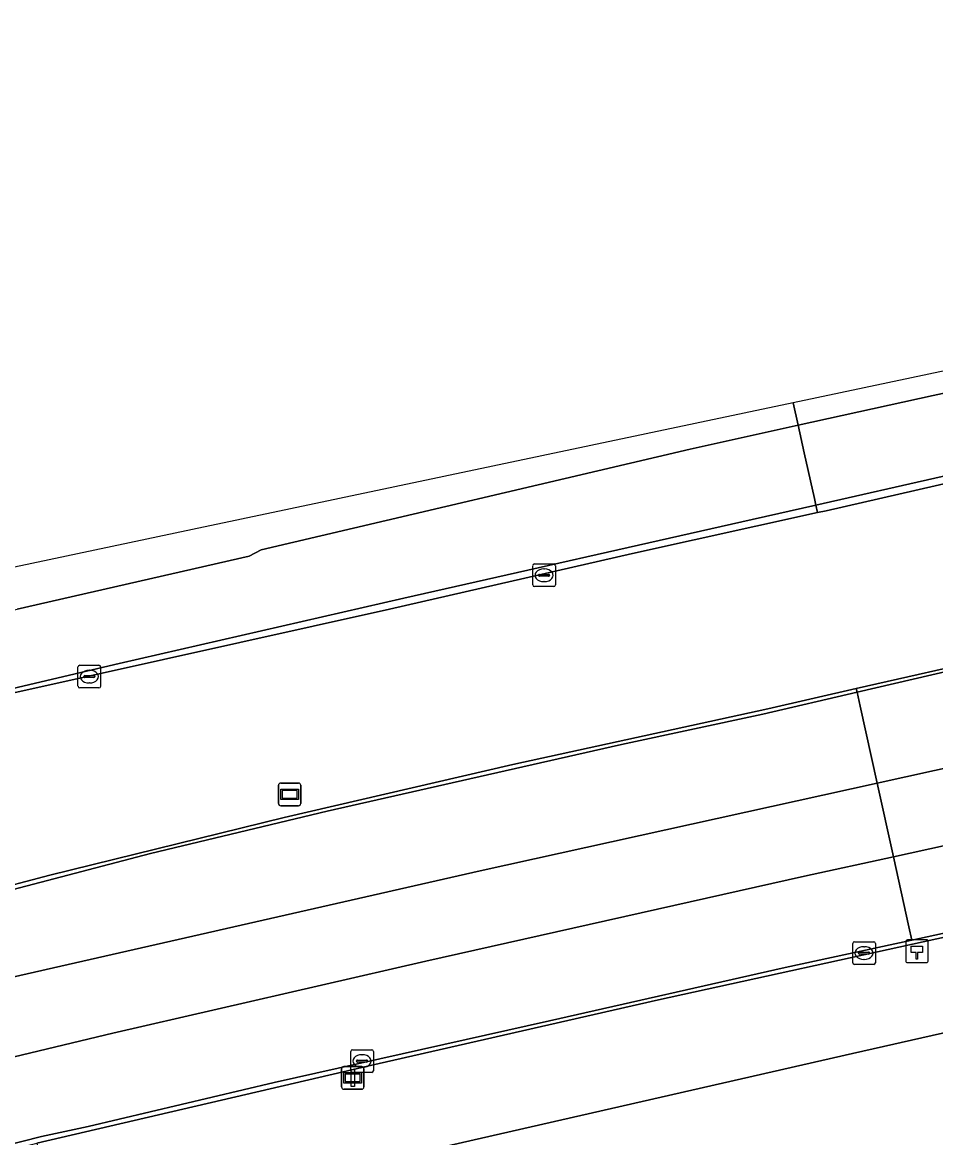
# Model space of a CAD drawing. Extents: x 162879 to 165540, y 384011 to 385181.
# Drawn here: x 164614.2 to 164654.52, y 385082.51 to 385131.75 of the extents above; entities that cross this region are included whole.
import ezdxf

# ---------------------------------------------------------------- set-up
doc = ezdxf.new("R2010")
doc.units = 0
for name, color, linetype in [('IMGEO_Berm_groen', 7, 'Continuous'), ('IMGEO_Berm_open', 7, 'Continuous'), ('IMGEO_Groenvoorziening', 7, 'Continuous'), ('IMGEO_Hectometerpaal', 7, 'Continuous'), ('IMGEO_Kolk', 7, 'Continuous'), ('IMGEO_Lichtmast', 7, 'Continuous'), ('IMGEO_OVBaan_gesloten', 7, 'Continuous'), ('IMGEO_Rijbaan_regionaal_gesloten', 7, 'Continuous'), ('IMGEO_Verkeersbord', 7, 'Continuous')]:
    doc.layers.add(name, color=color, linetype=linetype)

msp = doc.modelspace()

# ---------------------------------------------------------------- linework, layer by layer
at = {"layer": 'IMGEO_Berm_groen'}
msp.add_lwpolyline([(164660.015, 385112.544), (164649.692, 385110.187), (164649.307, 385110.101), (164641.138, 385108.292), (164630.405, 385105.833), (164613.823, 385102.142), (164610.676, 385101.407), (164612.497, 385093.328), (164615.42, 385094.099), (164625.762, 385096.637), (164635.861, 385098.981), (164647.109, 385101.444), (164651.019, 385102.333), (164657.272, 385103.754)], dxfattribs=at)
msp.add_lwpolyline([(164719.282, 385099.671), (164719.13, 385100.522), (164718.45, 385104.322), (164713.486, 385103.401), (164698.982, 385100.582), (164667.371, 385094.046), (164655.04, 385091.386), (164642.293, 385088.586), (164629.439, 385085.667), (164614.836, 385082.268), (164615.652, 385078.203), (164629.569, 385081.371), (164650.853, 385086.216), (164658.793, 385088.023), (164659.479, 385085.011), (164659.461, 385086.255), (164659.848, 385087.093), (164660.349, 385087.538), (164661.709, 385088.2), (164666.011, 385089.107), (164701.129, 385096.318)], close=True, dxfattribs=at)
at = {"layer": 'IMGEO_Berm_open'}
for points in [[(164660.388, 385112.963), (164649.233, 385110.435), (164649.307, 385110.101), (164649.692, 385110.187), (164660.015, 385112.544)], [(164613.823, 385102.142), (164630.405, 385105.833), (164641.138, 385108.292), (164649.307, 385110.101), (164649.233, 385110.435), (164646.414, 385109.797), (164631.049, 385106.331), (164618.475, 385103.439), (164610.511, 385101.571)], [(164657.272, 385103.754), (164651.019, 385102.333), (164651.057, 385102.168), (164658.668, 385103.933)], [(164612.542, 385093.136), (164619.852, 385095.058), (164627.652, 385096.92), (164633.956, 385098.354), (164640.648, 385099.86), (164646.885, 385101.201), (164651.057, 385102.168), (164651.019, 385102.333), (164647.109, 385101.444), (164635.861, 385098.981), (164625.762, 385096.637), (164615.42, 385094.099), (164612.497, 385093.328)]]:
    msp.add_lwpolyline(points, dxfattribs=at)
msp.add_lwpolyline([(164718.45, 385104.322), (164718.399, 385104.608), (164716.206, 385104.189), (164705.543, 385102.119), (164695.302, 385100.068), (164680.982, 385097.197), (164671.148, 385095.097), (164659.639, 385092.571), (164653.471, 385091.23), (164647.874, 385090.014), (164637.467, 385087.663), (164625.32, 385084.938), (164617.099, 385083.003), (164615.044, 385082.558), (164612.311, 385081.867), (164612.364, 385081.651), (164612.401, 385081.66), (164614.836, 385082.268), (164629.439, 385085.667), (164642.293, 385088.586), (164655.04, 385091.386), (164667.371, 385094.046), (164698.982, 385100.582), (164713.486, 385103.401)], close=True, dxfattribs=at)
at = {"layer": 'IMGEO_Groenvoorziening'}
msp.add_lwpolyline([(164661.78, 385077.78), (164660.19, 385082.432), (164659.722, 385083.86), (164659.479, 385085.011), (164658.793, 385088.023), (164650.853, 385086.216), (164629.569, 385081.371), (164615.652, 385078.203), (164616.295, 385075.576), (164616.231, 385075.233), (164622.597, 385074.151), (164625.465, 385073.535), (164629.517, 385072.572), (164631.583, 385072.063), (164635.565, 385070.558), (164638.736, 385071.161), (164643.085, 385071.988), (164645.882, 385073.105), (164653.767, 385075.537), (164662.317, 385077.236)], close=True, dxfattribs=at)
at = {"layer": 'IMGEO_Hectometerpaal'}
for p, q in [((164653.199, 385091.155), (164653.199, 385090.314)), ((164653.199, 385091.155), (164653.199, 385090.314)), ((164654.115, 385091.239), (164653.274, 385091.239)), ((164654.115, 385091.239), (164653.274, 385091.239)), ((164654.199, 385090.323), (164654.199, 385091.164)), ((164654.199, 385090.323), (164654.199, 385091.164)), ((164653.283, 385090.239), (164654.124, 385090.239)), ((164653.283, 385090.239), (164654.124, 385090.239))]:
    msp.add_line(p, q, dxfattribs=at)
msp.add_lwpolyline([(164653.724, 385090.383), (164653.664, 385090.383), (164653.664, 385090.688), (164653.444, 385090.688), (164653.444, 385090.957), (164653.944, 385090.957), (164653.944, 385090.688), (164653.724, 385090.688), (164653.724, 385090.383)], dxfattribs=at)
for centre, start, end in [((164653.277, 385091.161), 92.4484, 184.2845), ((164653.277, 385091.161), 92.4484, 184.2845), ((164654.121, 385091.161), 2.4484, 94.2845), ((164654.121, 385091.161), 2.4484, 94.2845), ((164653.277, 385090.317), 182.4484, 274.2845), ((164653.277, 385090.317), 182.4484, 274.2845), ((164654.121, 385090.317), 272.4484, 4.2845), ((164654.121, 385090.317), 272.4484, 4.2845)]:
    msp.add_arc(centre, 0.0779, start, end, dxfattribs=at)
at = {"layer": 'IMGEO_Kolk'}
for p, q in [((164636.734, 385106.907), (164636.734, 385107.759)), ((164636.809, 385107.833), (164637.661, 385107.833)), ((164637.222, 385107.613), (164637.247, 385107.613)), ((164637.735, 385107.759), (164637.735, 385106.907)), ((164636.993, 385107.327), (164636.993, 385107.339)), ((164637.431, 385107.29), (164637.033, 385107.29)), ((164637.036, 385107.376), (164637.434, 385107.376)), ((164637.477, 385107.339), (164637.477, 385107.327)), ((164637.661, 385106.833), (164636.809, 385106.833)), ((164637.245, 385107.053), (164637.22, 385107.053)), ((164616.656, 385102.437), (164616.656, 385103.289)), ((164616.731, 385103.363), (164617.583, 385103.363)), ((164617.657, 385103.289), (164617.657, 385102.437)), ((164616.915, 385102.857), (164616.915, 385102.869)), ((164617.353, 385102.82), (164616.955, 385102.82)), ((164616.958, 385102.906), (164617.356, 385102.906)), ((164617.144, 385103.143), (164617.169, 385103.143)), ((164617.399, 385102.869), (164617.399, 385102.857)), ((164617.583, 385102.363), (164616.731, 385102.363)), ((164617.167, 385102.583), (164617.142, 385102.583)), ((164650.861, 385090.229), (164650.861, 385091.081)), ((164650.936, 385091.155), (164651.788, 385091.155)), ((164651.349, 385090.935), (164651.374, 385090.935)), ((164651.862, 385091.081), (164651.862, 385090.229)), ((164651.12, 385090.649), (164651.12, 385090.661)), ((164651.558, 385090.612), (164651.16, 385090.612)), ((164651.163, 385090.698), (164651.561, 385090.698)), ((164651.372, 385090.375), (164651.347, 385090.375)), ((164651.604, 385090.661), (164651.604, 385090.649)), ((164651.788, 385090.155), (164650.936, 385090.155)), ((164628.696, 385085.462), (164628.696, 385086.314)), ((164628.771, 385086.388), (164629.623, 385086.388)), ((164629.184, 385086.168), (164629.209, 385086.168)), ((164629.697, 385086.314), (164629.697, 385085.462)), ((164628.955, 385085.882), (164628.955, 385085.894)), ((164629.393, 385085.845), (164628.995, 385085.845)), ((164628.998, 385085.931), (164629.396, 385085.931)), ((164629.207, 385085.608), (164629.182, 385085.608)), ((164629.439, 385085.894), (164629.439, 385085.882)), ((164629.623, 385085.388), (164628.771, 385085.388))]:
    msp.add_line(p, q, dxfattribs=at)
for points in [[(164636.734, 385106.907), (164636.734, 385107.759)], [(164636.809, 385107.833), (164637.661, 385107.833)], [(164637.735, 385107.759), (164637.735, 385106.907)], [(164637.661, 385106.833), (164636.809, 385106.833)], [(164616.656, 385102.437), (164616.656, 385103.289)], [(164616.731, 385103.363), (164617.583, 385103.363)], [(164617.657, 385103.289), (164617.657, 385102.437)], [(164617.583, 385102.363), (164616.731, 385102.363)], [(164650.861, 385090.229), (164650.861, 385091.081)], [(164650.936, 385091.155), (164651.788, 385091.155)], [(164651.862, 385091.081), (164651.862, 385090.229)], [(164651.788, 385090.155), (164650.936, 385090.155)], [(164628.696, 385085.462), (164628.696, 385086.314)], [(164628.771, 385086.388), (164629.623, 385086.388)], [(164629.697, 385086.314), (164629.697, 385085.462)], [(164629.623, 385085.388), (164628.771, 385085.388)]]:
    msp.add_lwpolyline(points, dxfattribs=at)
for centre, radius, start, end in [((164636.811, 385107.757), 0.0765, 91.552, 178.448), ((164636.811, 385107.757), 0.0765, 91.552, 178.448), ((164637.659, 385107.757), 0.0765, 1.552, 88.448), ((164637.659, 385107.757), 0.0765, 1.552, 88.448), ((164637.033, 385107.336), 0.0403, 85.8775, 175.7526), ((164637.03, 385107.326), 0.0366, 178.938, 274.7102), ((164637.434, 385107.333), 0.043, 264.8664, 352.4533), ((164637.438, 385107.338), 0.0386, 1.7309, 96.639), ((164636.811, 385106.909), 0.0765, 181.552, 268.448), ((164636.811, 385106.909), 0.0765, 181.552, 268.448), ((164637.659, 385106.909), 0.0765, 271.552, 358.448), ((164637.659, 385106.909), 0.0765, 271.552, 358.448), ((164616.733, 385103.287), 0.0765, 91.552, 178.448), ((164616.733, 385103.287), 0.0765, 91.552, 178.448), ((164617.581, 385103.287), 0.0765, 1.552, 88.448), ((164617.581, 385103.287), 0.0765, 1.552, 88.448), ((164616.955, 385102.866), 0.0403, 85.8775, 175.7526), ((164616.952, 385102.856), 0.0366, 178.938, 274.7102), ((164617.356, 385102.863), 0.043, 264.8664, 352.4533), ((164617.36, 385102.868), 0.0386, 1.7309, 96.639), ((164616.733, 385102.439), 0.0765, 181.552, 268.448), ((164616.733, 385102.439), 0.0765, 181.552, 268.448), ((164617.581, 385102.439), 0.0765, 271.552, 358.448), ((164617.581, 385102.439), 0.0765, 271.552, 358.448), ((164650.938, 385091.079), 0.0765, 91.552, 178.448), ((164650.938, 385091.079), 0.0765, 91.552, 178.448), ((164651.786, 385091.079), 0.0765, 1.552, 88.448), ((164651.786, 385091.079), 0.0765, 1.552, 88.448), ((164651.16, 385090.658), 0.0403, 85.8775, 175.7526), ((164651.157, 385090.648), 0.0366, 178.938, 274.7102), ((164651.561, 385090.655), 0.043, 264.8664, 352.4533), ((164651.565, 385090.66), 0.0386, 1.7309, 96.639), ((164650.938, 385090.231), 0.0765, 181.552, 268.448), ((164650.938, 385090.231), 0.0765, 181.552, 268.448), ((164651.786, 385090.231), 0.0765, 271.552, 358.448), ((164651.786, 385090.231), 0.0765, 271.552, 358.448), ((164628.773, 385086.312), 0.0765, 91.552, 178.448), ((164628.773, 385086.312), 0.0765, 91.552, 178.448), ((164629.621, 385086.312), 0.0765, 1.552, 88.448), ((164629.621, 385086.312), 0.0765, 1.552, 88.448), ((164628.773, 385085.464), 0.0765, 181.552, 268.448), ((164628.773, 385085.464), 0.0765, 181.552, 268.448), ((164628.995, 385085.891), 0.0403, 85.8775, 175.7526), ((164628.992, 385085.881), 0.0366, 178.938, 274.7102), ((164629.396, 385085.888), 0.043, 264.8664, 352.4533), ((164629.4, 385085.893), 0.0386, 1.7309, 96.639), ((164629.621, 385085.464), 0.0765, 271.552, 358.448), ((164629.621, 385085.464), 0.0765, 271.552, 358.448)]:
    msp.add_arc(centre, radius, start, end, dxfattribs=at)
for centre, major_axis, ratio, start_param, end_param in [((164637.221, 385107.333), (-0.387, 0.002), 0.722429, 4.712389, 7.853982), ((164637.246, 385107.333), (-0.39, 0.002), 0.717154, 1.570796, 4.712389), ((164617.143, 385102.863), (-0.387, 0.002), 0.722429, 4.712389, 7.853982), ((164617.168, 385102.863), (-0.39, 0.002), 0.717154, 1.570796, 4.712389), ((164651.348, 385090.655), (-0.387, 0.002), 0.722429, 4.712389, 7.853982), ((164651.373, 385090.655), (-0.39, 0.002), 0.717154, 1.570796, 4.712389), ((164629.183, 385085.888), (-0.387, 0.002), 0.722429, 4.712389, 7.853982), ((164629.208, 385085.888), (-0.39, 0.002), 0.717154, 1.570796, 4.712389)]:
    msp.add_ellipse(centre, major_axis=major_axis, ratio=ratio, start_param=start_param, end_param=end_param, dxfattribs=at)
at = {"layer": 'IMGEO_Lichtmast'}
for p, q in [((164628.291, 385084.746), (164628.291, 385085.546)), ((164628.291, 385085.546), (164628.291, 385084.746)), ((164628.391, 385085.646), (164629.181, 385085.646)), ((164629.181, 385085.646), (164628.391, 385085.646)), ((164629.281, 385085.546), (164629.281, 385084.746)), ((164629.281, 385084.746), (164629.281, 385085.546)), ((164629.181, 385084.646), (164628.391, 385084.646)), ((164628.391, 385084.646), (164629.181, 385084.646))]:
    msp.add_line(p, q, dxfattribs=at)
msp.add_lwpolyline([(164628.711, 385085.521), (164628.861, 385085.521), (164628.861, 385084.771), (164628.711, 385084.771), (164628.711, 385085.521)], dxfattribs=at)
for centre, start, end in [((164628.391, 385085.546), 90, 180), ((164628.391, 385085.546), 90, 180), ((164629.181, 385085.546), 0, 90), ((164629.181, 385085.546), 360, 90), ((164628.391, 385084.746), 180, 270), ((164628.391, 385084.746), 180, 270), ((164629.181, 385084.746), 270, 0), ((164629.181, 385084.746), 270, 0)]:
    msp.add_arc(centre, 0.1, start, end, dxfattribs=at)
at = {"layer": 'IMGEO_OVBaan_gesloten'}
msp.add_lwpolyline([(164718.399, 385104.608), (164726.423, 385106.143), (164732.168, 385107.248), (164732.064, 385107.828), (164731.511, 385110.914), (164716.461, 385108.052), (164696.57, 385104.103), (164675.691, 385099.792), (164661.149, 385096.77), (164652.659, 385094.91), (164653.342, 385091.813), (164653.471, 385091.23), (164659.639, 385092.571), (164671.148, 385095.097), (164680.982, 385097.197), (164695.302, 385100.068), (164705.543, 385102.119), (164716.206, 385104.189)], close=True, dxfattribs=at)
msp.add_lwpolyline([(164612.311, 385081.867), (164615.044, 385082.558), (164617.099, 385083.003), (164625.32, 385084.938), (164637.467, 385087.663), (164647.874, 385090.014), (164653.471, 385091.23), (164653.342, 385091.813), (164652.659, 385094.91), (164648.733, 385094.05), (164632.02, 385090.296), (164618.201, 385087.121), (164611.981, 385085.627), (164608.824, 385085), (164599.393, 385082.742), (164601.404, 385073.395)], dxfattribs=at)
at = {"layer": 'IMGEO_Rijbaan_regionaal_gesloten'}
for points in [[(164648.236, 385114.95), (164648.455, 385113.96), (164654.407, 385115.273), (164666.203, 385117.809), (164681.942, 385121.069), (164697.635, 385124.338), (164711.694, 385127.111), (164719.091, 385128.595), (164724.113, 385129.756), (164727.01, 385130.349), (164727.989, 385130.531), (164727.771, 385131.748)], [(164730.917, 385114.219), (164730.329, 385117.494), (164730.185, 385118.299), (164721.864, 385116.702), (164716.585, 385115.713), (164712.5, 385114.948), (164707.663, 385113.988), (164699.108, 385112.268), (164689.819, 385110.433), (164681.09, 385108.654), (164676.147, 385107.572), (164667.741, 385105.844), (164658.668, 385103.933), (164651.057, 385102.168), (164651.193, 385101.552), (164651.941, 385098.163), (164658.138, 385099.531), (164681.713, 385104.506), (164707.424, 385109.677), (164730.773, 385114.194)], [(164595.276, 385103.286), (164595.569, 385101.717), (164595.628, 385101.401), (164604.23, 385103.515), (164607.516, 385104.278), (164613.976, 385105.833), (164624.208, 385108.179), (164624.738, 385108.454), (164643.68, 385112.905), (164648.455, 385113.96), (164648.236, 385114.95), (164621.715, 385109.349), (164603.958, 385105.599)], [(164731.511, 385110.914), (164730.917, 385114.219), (164730.773, 385114.194), (164707.424, 385109.677), (164681.713, 385104.506), (164658.138, 385099.531), (164651.941, 385098.163), (164652.659, 385094.91), (164661.149, 385096.77), (164675.691, 385099.792), (164696.57, 385104.103), (164716.461, 385108.052)], [(164652.659, 385094.91), (164651.941, 385098.163), (164634.419, 385094.293), (164611.165, 385089.006), (164607.602, 385088.223), (164598.68, 385086.055), (164599.393, 385082.742), (164608.824, 385085), (164611.981, 385085.627), (164618.201, 385087.121), (164632.02, 385090.296), (164648.733, 385094.05)]]:
    msp.add_lwpolyline(points, close=True, dxfattribs=at)
for points in [[(164666.203, 385117.809), (164654.407, 385115.273), (164648.455, 385113.96), (164648.724, 385112.74), (164649.169, 385110.725), (164649.233, 385110.435), (164660.388, 385112.963)], [(164610.511, 385101.571), (164618.475, 385103.439), (164631.049, 385106.331), (164646.414, 385109.797), (164649.233, 385110.435), (164649.169, 385110.725), (164648.724, 385112.74), (164648.455, 385113.96), (164643.68, 385112.905), (164624.738, 385108.454), (164624.208, 385108.179), (164613.976, 385105.833)], [(164611.165, 385089.006), (164634.419, 385094.293), (164651.941, 385098.163), (164651.193, 385101.552), (164651.057, 385102.168), (164646.885, 385101.201), (164640.648, 385099.86), (164633.956, 385098.354), (164627.652, 385096.92), (164619.852, 385095.058), (164612.542, 385093.136)]]:
    msp.add_lwpolyline(points, dxfattribs=at)
at = {"layer": 'IMGEO_Verkeersbord'}
for p, q in [((164625.505, 385097.262), (164625.505, 385098.062)), ((164625.505, 385098.062), (164625.505, 385097.262)), ((164625.605, 385098.162), (164626.395, 385098.162)), ((164626.395, 385098.162), (164625.605, 385098.162)), ((164626.495, 385098.062), (164626.495, 385097.262)), ((164626.495, 385097.262), (164626.495, 385098.062)), ((164626.395, 385097.162), (164625.605, 385097.162)), ((164625.605, 385097.162), (164626.395, 385097.162)), ((164628.291, 385084.746), (164628.291, 385085.546)), ((164628.291, 385085.546), (164628.291, 385084.746)), ((164628.391, 385085.646), (164629.181, 385085.646)), ((164629.181, 385085.646), (164628.391, 385085.646)), ((164629.281, 385085.546), (164629.281, 385084.746)), ((164629.281, 385084.746), (164629.281, 385085.546)), ((164629.181, 385084.646), (164628.391, 385084.646)), ((164628.391, 385084.646), (164629.181, 385084.646))]:
    msp.add_line(p, q, dxfattribs=at)
for points in [[(164625.606, 385097.894), (164626.394, 385097.894), (164626.394, 385097.43), (164625.606, 385097.43), (164625.606, 385097.894)], [(164625.671, 385097.829), (164625.671, 385097.495), (164626.329, 385097.495), (164626.329, 385097.829), (164625.671, 385097.829)], [(164628.392, 385085.378), (164629.18, 385085.378), (164629.18, 385084.914), (164628.392, 385084.914), (164628.392, 385085.378)], [(164628.457, 385085.313), (164628.457, 385084.979), (164629.115, 385084.979), (164629.115, 385085.313), (164628.457, 385085.313)]]:
    msp.add_lwpolyline(points, dxfattribs=at)
for centre, start, end in [((164625.605, 385098.062), 90, 180), ((164625.605, 385098.062), 90, 180), ((164626.395, 385098.062), 0, 90), ((164626.395, 385098.062), 360, 90), ((164625.605, 385097.262), 180, 270), ((164625.605, 385097.262), 180, 270), ((164626.395, 385097.262), 270, 0), ((164626.395, 385097.262), 270, 0), ((164628.391, 385085.546), 90, 180), ((164628.391, 385085.546), 90, 180), ((164629.181, 385085.546), 0, 90), ((164629.181, 385085.546), 360, 90), ((164628.391, 385084.746), 180, 270), ((164628.391, 385084.746), 180, 270), ((164629.181, 385084.746), 270, 0), ((164629.181, 385084.746), 270, 0)]:
    msp.add_arc(centre, 0.1, start, end, dxfattribs=at)

doc.saveas('drawing.dxf')
